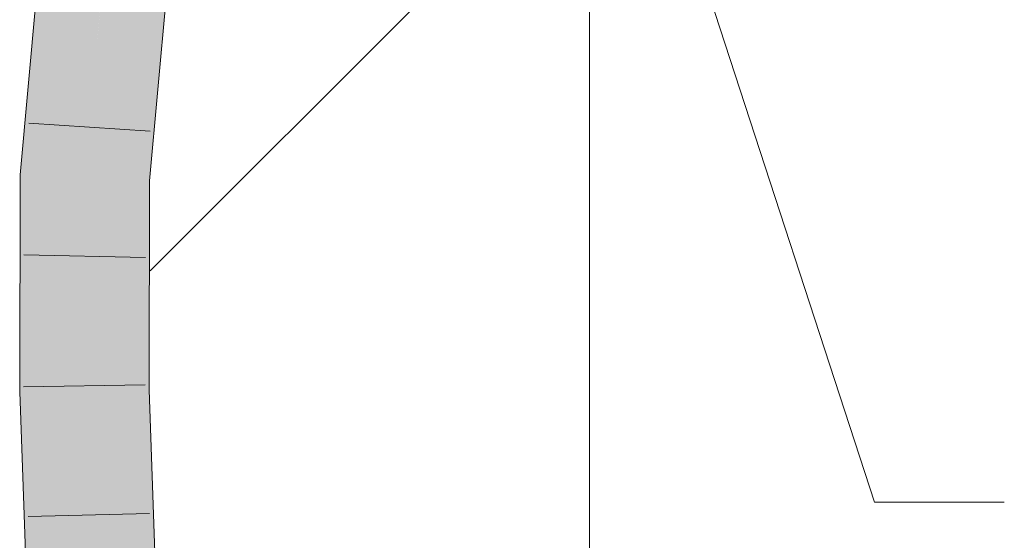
# Model space of a CAD drawing. Extents: x -620 to 300, y 62 to 1112.
# Tile 279 of 291: x 251.81 to 253.71, y 851.09 to 852.1. Entities that reach past the tile are written whole.
import ezdxf
from ezdxf.lldxf.tags import DXFTag

# ---------------------------------------------------------------- set-up
doc = ezdxf.new("R2010")
doc.units = 0
doc.layers.get('0').update_dxf_attribs({"lineweight": 13})
doc.layers.add('E_Detail_Linie_Text_Bem', color=7, linetype='Continuous', lineweight=13)
for name, color, linetype, lineweight, true_color in [('E_Detail_Wandschraffur', 7, 'Continuous', 5, 0xc0c0c0), ('E_Leerrohr 25-A06GA2AZ8I', 7, 'Continuous', 9, 0xff8000), ('E_Leerrohr 25-Shading', 7, 'Continuous', 9, 0xff8000)]:
    doc.layers.add(name, color=color, linetype=linetype, lineweight=lineweight, true_color=true_color)
tags = doc.linetypes.add('fein_strichliert', pattern=[4, 1, -2, 1]).pattern_tags.tags
tags[8:9] = [DXFTag(74, 4), DXFTag(75, 0), DXFTag(340, '0'), DXFTag(46, 0.0), DXFTag(50, 0.0), DXFTag(44, 0.0), DXFTag(45, 0.0)]
tags[6:7] = [DXFTag(74, 4), DXFTag(75, 0), DXFTag(340, '0'), DXFTag(46, 0.0), DXFTag(50, 0.0), DXFTag(44, 0.0), DXFTag(45, 0.0)]
tags[4:5] = [DXFTag(74, 4), DXFTag(75, 0), DXFTag(340, '0'), DXFTag(46, 0.0), DXFTag(50, 0.0), DXFTag(44, 0.0), DXFTag(45, 0.0)]

# ---------------------------------------------------------------- blocks, each defined once
blk = doc.blocks.new('Shading-A06GA1NC8I', base_point=(250.7456, 748.2247))
at = {"layer": 'E_Leerrohr 25-Shading', "color": 34, "true_color": 0xb05800}
for points in [[(251.8133, 851.7994), (251.8499, 851.7979), (251.8483, 852.1841), (251.8846, 852.1794)], [(252.0667, 852.1562), (252.0599, 852.157), (252.0265, 851.79)], [(252.0711, 852.1556), (252.0667, 852.1562), (252.0286, 851.7899), (252.0265, 851.79)], [(252.0286, 851.7899), (252.063, 851.7884), (252.0711, 852.1556), (252.0962, 852.1524)], [(251.8124, 851.3804), (251.849, 851.3811), (251.8133, 851.7994), (251.8499, 851.7979)], [(252.0265, 851.79), (252.0259, 851.4644), (252.0286, 851.7899)], [(252.0259, 851.4644), (252.063, 851.7884), (252.0286, 851.7899)], [(252.063, 851.7884), (252.0259, 851.4644), (252.0625, 851.4654)], [(252.0259, 851.4644), (252.0258, 851.3842), (252.0625, 851.4654), (252.0624, 851.3848)], [(251.8276, 850.954), (251.8642, 850.9552), (251.8124, 851.3804), (251.849, 851.3811)], [(252.0409, 850.9606), (252.0775, 850.9617), (252.0258, 851.3842), (252.0624, 851.3848)]]:
    blk.add_solid(points, dxfattribs=at)
at = {"layer": 'E_Leerrohr 25-Shading', "color": 30, "true_color": 0xf57b00}
for points in [[(251.8499, 851.7979), (251.9382, 851.7939), (251.8846, 852.1794), (251.9722, 852.1683)], [(251.9695, 852.1378), (251.9382, 851.7939), (252.0599, 852.157), (252.0265, 851.79)], [(251.849, 851.3811), (251.9374, 851.3826), (251.8499, 851.7979), (251.9382, 851.7939)], [(251.9374, 851.3826), (252.0258, 851.3842), (251.9382, 851.7939), (252.0265, 851.79)], [(251.8642, 850.9552), (251.9526, 850.9579), (251.849, 851.3811), (251.9374, 851.3826)], [(251.9526, 850.9579), (252.0409, 850.9606), (251.9374, 851.3826), (252.0258, 851.3842)]]:
    blk.add_solid(points, dxfattribs=at)
blk = doc.blocks.new('Referenz-A06GA2B38I')
at = {"layer": 'E_Detail_Linie_Text_Bem', "linetype": 'Continuous', "ltscale": 0.13}
blk.add_line((252.9128, 853.8467), (252.9128, 813.8467), dxfattribs=at)
at = {"layer": 'E_Detail_Linie_Text_Bem', "color": 0, "linetype": 'Continuous', "ltscale": 0.13}
for p, q in [((253.4636, 851.1675), (252.9262, 852.8155)), ((253.7144, 851.1675), (253.4636, 851.1675))]:
    blk.add_line(p, q, dxfattribs=at)
at = {"layer": 'E_Detail_Wandschraffur', "linetype": 'fein_strichliert', "ltscale": 0.13}
blk.add_line((252.0647, 851.6143), (252.9128, 852.4623), dxfattribs=at)
at = {"layer": 'E_Leerrohr 25-A06GA2AZ8I', "linetype": 'Continuous', "ltscale": 0.13}
for p, q in [((251.8133, 851.7995), (251.8483, 852.1841)), ((252.063, 851.7884), (252.0962, 852.1524)), ((252.0643, 851.8843), (251.8299, 851.8998)), ((251.8124, 851.3805), (251.8133, 851.7995)), ((252.0624, 851.3848), (252.063, 851.7884)), ((252.0553, 851.6399), (251.8204, 851.645)), ((252.0549, 851.3943), (251.8199, 851.3906)), ((251.8276, 850.9541), (251.8124, 851.3805)), ((252.0775, 850.9617), (252.0624, 851.3848)), ((252.0634, 851.1455), (251.8285, 851.1397))]:
    blk.add_line(p, q, dxfattribs=at)

msp = doc.modelspace()

# ---------------------------------------------------------------- block references
at = {"color": 8, "lineweight": 25, "ltscale": 0.25, "true_color": 0x808080}
msp.add_blockref('Referenz-A06GA2B38I', (0, 0), dxfattribs=at)
msp.add_blockref('Shading-A06GA1NC8I', (250.7456, 748.2247))

doc.saveas('drawing.dxf')
